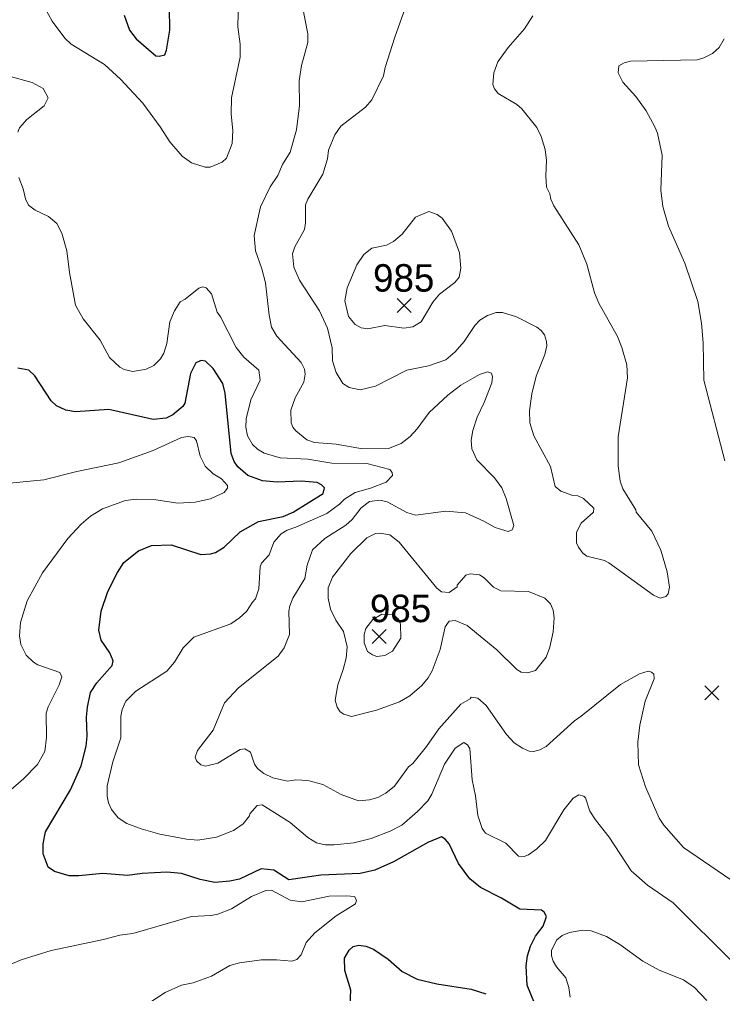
# Model space of a CAD drawing. Extents: x 265 to 291.4, y 7731.5 to 7759.6.
# Drawn here: x 266.059 to 268.107, y 7746.284 to 7749.121 of the extents above; entities that cross this region are included whole.
import ezdxf
from ezdxf.enums import TextEntityAlignment as Align

# ---------------------------------------------------------------- set-up
doc = ezdxf.new("R2010")
doc.units = 0
doc.header["$LTSCALE"] = 0.032
for name, color, linetype, lineweight in [('1', 7, 'Continuous', 25), ('2', 7, 'Continuous', 13), ('21', 7, 'Continuous', 25), ('61', 7, 'Continuous', 13)]:
    doc.layers.add(name, color=color, linetype=linetype, lineweight=lineweight)

msp = doc.modelspace()

# ---------------------------------------------------------------- linework, layer by layer
at = {"layer": '1'}
for points in [[(266.3641, 7749.133), (266.3792, 7749.0893), (266.3991, 7749.0646), (266.4564, 7749.0153), (266.466, 7749.0137), (266.4819, 7749.0177), (266.4874, 7749.0312), (266.497, 7749.0901), (266.4962, 7749.1553)], [(266.2321, 7746.6264), (266.2035, 7746.6264), (266.1605, 7746.6392), (266.1422, 7746.6519), (266.1279, 7746.6909), (266.1279, 7746.7195), (266.135, 7746.7545), (266.2074, 7746.877), (266.2384, 7746.947), (266.2528, 7747.0043), (266.256, 7747.033), (266.2544, 7747.0886), (266.2567, 7747.1173), (266.2663, 7747.1602), (266.2838, 7747.1889), (266.3291, 7747.239), (266.3323, 7747.2525), (266.322, 7747.2756), (266.2973, 7747.313), (266.2902, 7747.3416), (266.2973, 7747.3973), (266.3164, 7747.4546), (266.3442, 7747.5102), (266.3633, 7747.5389), (266.4055, 7747.5731), (266.4437, 7747.5882), (266.501, 7747.5906), (266.5869, 7747.5627), (266.6155, 7747.5643), (266.6298, 7747.5683), (266.6553, 7747.5842), (266.7022, 7747.6288), (266.7555, 7747.6582), (266.8271, 7747.6733), (266.8558, 7747.6852), (266.9432, 7747.7401), (266.9472, 7747.7568), (266.9385, 7747.7656), (266.9258, 7747.7719), (266.8796, 7747.7759), (266.8096, 7747.7727), (266.7667, 7747.7767), (266.7245, 7747.7926), (266.6951, 7747.8173), (266.6847, 7747.8332), (266.6752, 7747.8563), (266.6585, 7748.0321), (266.6513, 7748.0607), (266.6227, 7748.1037), (266.6004, 7748.1251), (266.5885, 7748.1275), (266.5726, 7748.1204), (266.5566, 7748.0894), (266.5407, 7748.0034), (266.5343, 7747.9931), (266.5058, 7747.9692), (266.4859, 7747.9597), (266.4485, 7747.9557), (266.3196, 7747.9843), (266.2226, 7747.978), (266.1939, 7747.9827), (266.1669, 7747.9955), (266.1509, 7748.0098), (266.104, 7748.083), (266.0865, 7748.0997), (266.0539, 7748.1052)], [(267.5892, 7746.1818), (267.5375, 7746.3075), (267.5343, 7746.3647), (267.5383, 7746.3934), (267.547, 7746.422), (267.5621, 7746.4507), (267.5844, 7746.4793), (267.5939, 7746.5079), (267.5868, 7746.5207), (267.5789, 7746.5262), (267.516, 7746.5294), (267.4627, 7746.5612), (267.4015, 7746.5922), (267.3704, 7746.6177), (267.3378, 7746.6623), (267.31, 7746.7195), (267.2988, 7746.7331), (267.2885, 7746.7402), (267.2487, 7746.7235), (267.1485, 7746.667), (267.0944, 7746.6431), (267.0515, 7746.6328), (266.9369, 7746.628), (266.8438, 7746.6145), (266.8001, 7746.6432), (266.7627, 7746.6471), (266.6998, 7746.6169), (266.6712, 7746.6105), (266.6283, 7746.6065), (266.5853, 7746.6153)], [(266.5853, 7746.6153), (266.5312, 7746.6328), (266.4883, 7746.6368), (266.4167, 7746.6336), (266.3737, 7746.6272), (266.3021, 7746.6336), (266.2321, 7746.6264)], [(267.022, 7746.2502), (267.0236, 7746.2932), (267.0069, 7746.3504), (267.0053, 7746.3862), (267.0188, 7746.4101), (267.0308, 7746.4204), (267.0475, 7746.4244), (267.0673, 7746.422), (267.0896, 7746.4125), (267.1326, 7746.3838), (267.174, 7746.348), (267.2169, 7746.3257), (267.2742, 7746.3114), (267.3744, 7746.2963), (267.4174, 7746.2828)]]:
    msp.add_lwpolyline(points, dxfattribs=at)
at = {"layer": '2'}
for points in [[(266.0905, 7749.2333), (266.1541, 7749.1163), (266.1907, 7749.0662), (266.2098, 7749.0487), (266.3069, 7748.9898), (266.353, 7748.9469), (266.4182, 7748.8769), (266.4691, 7748.8077), (266.497, 7748.7639), (266.5328, 7748.7226), (266.5598, 7748.7035), (266.5996, 7748.6907), (266.6139, 7748.6907), (266.6489, 7748.7051), (266.6617, 7748.717), (266.6784, 7748.7592), (266.6799, 7748.7973), (266.6752, 7748.8451), (266.676, 7748.8928), (266.7014, 7749.0105), (266.7014, 7749.0487), (266.6951, 7749.0996), (266.6982, 7749.2189)], [(266.9814, 7748.0926), (266.9703, 7748.126), (266.9695, 7748.1641), (266.956, 7748.2214), (266.9329, 7748.2723), (266.8748, 7748.3614), (266.8581, 7748.3996), (266.8542, 7748.4378), (266.8605, 7748.4585), (266.8892, 7748.5094), (266.8923, 7748.5285), (266.8923, 7748.581), (266.8987, 7748.5969), (266.9425, 7748.6701), (266.956, 7748.7146), (266.9592, 7748.7401), (266.9775, 7748.7846), (266.995, 7748.8101), (267.0666, 7748.8657), (267.0856, 7748.8864), (267.1191, 7748.9564), (267.1238, 7748.9811), (267.1517, 7749.0694), (267.2074, 7749.2253)], [(267.4349, 7748.0623), (267.4365, 7748.0798), (267.4333, 7748.0902), (267.4221, 7748.0941), (267.3983, 7748.0862), (267.3442, 7748.0559), (267.3068, 7748.0265), (267.2519, 7747.9756), (267.2177, 7747.9287), (267.197, 7747.9056), (267.1708, 7747.8857), (267.1342, 7747.8714), (267.0578, 7747.8706), (266.9815, 7747.8841), (266.9178, 7747.8889), (266.8955, 7747.8968), (266.8637, 7747.9223), (266.855, 7747.9334), (266.8502, 7747.9462), (266.8494, 7747.9828), (266.8621, 7748.0186), (266.8868, 7748.0639), (266.8915, 7748.0878), (266.8892, 7748.1021), (266.8796, 7748.1212), (266.8088, 7748.1983), (266.7929, 7748.2246), (266.7858, 7748.2596), (266.7754, 7748.3535), (266.7651, 7748.3948), (266.746, 7748.4473), (266.7428, 7748.4919), (266.7611, 7748.5746), (266.7889, 7748.6335), (266.8112, 7748.6661), (266.8255, 7748.6979), (266.8478, 7748.7345), (266.8661, 7748.7989), (266.8748, 7748.8705), (266.8733, 7748.9421), (266.8804, 7748.9867), (266.8987, 7749.0535), (266.8987, 7749.0789), (266.8828, 7749.1585)], [(267.5542, 7749.1314), (267.5295, 7749.0933), (267.4818, 7749.0392), (267.4524, 7748.9978), (267.4404, 7748.9652), (267.438, 7748.931), (267.442, 7748.9183), (267.4532, 7748.9055), (267.5073, 7748.8729), (267.5224, 7748.8602), (267.5653, 7748.8061), (267.5781, 7748.7798), (267.59, 7748.7417), (267.594, 7748.7098), (267.5916, 7748.6653), (267.594, 7748.6327), (267.6035, 7748.6128), (267.6067, 7748.5969), (267.6154, 7748.5778), (267.6878, 7748.4648), (267.7117, 7748.4076), (267.734, 7748.3248), (267.7467, 7748.2946), (267.8008, 7748.1975), (267.8135, 7748.1657), (267.8278, 7748.1148), (267.8294, 7748.0766), (267.8024, 7747.9048), (267.8024, 7747.8205), (267.8087, 7747.7759), (267.8167, 7747.7537), (267.8541, 7747.6924), (267.8549, 7747.686), (267.9002, 7747.6304), (267.9265, 7747.5747), (267.9456, 7747.5118), (267.9519, 7747.4673), (267.948, 7747.4482), (267.9416, 7747.4402), (267.9249, 7747.4355), (267.9058, 7747.4442), (267.7753, 7747.5381), (267.7626, 7747.5444), (267.7117, 7747.5572), (267.6998, 7747.5667), (267.687, 7747.5834), (267.6815, 7747.5962), (267.6815, 7747.6272), (267.695, 7747.6534), (267.7308, 7747.6852), (267.7316, 7747.6972)], [(268.111, 7749.0646), (268.0967, 7749.0392), (268.0776, 7749.0217), (268.0522, 7749.0089), (268.0331, 7749.0034), (267.839, 7748.9994), (267.8199, 7748.9946), (267.8048, 7748.9859), (267.8024, 7748.9652), (267.8167, 7748.9381), (267.8541, 7748.896), (267.8843, 7748.8546), (267.9098, 7748.8085), (267.9169, 7748.7894), (267.9312, 7748.7257), (267.9265, 7748.6239), (267.9328, 7748.5762), (267.9495, 7748.5189), (267.9965, 7748.4107), (268.0347, 7748.2994), (268.0458, 7748.2357), (268.0506, 7748.1785), (268.0522, 7748.0703), (268.1134, 7747.8348)], [(266.0539, 7748.7926), (266.0595, 7748.8053), (266.0802, 7748.8292), (266.1311, 7748.8689), (266.1422, 7748.8928), (266.1279, 7748.9198), (266.0961, 7748.9373), (266.0253, 7748.9564)], [(266.3514, 7748.1076), (266.3212, 7748.1363), (266.2941, 7748.1864), (266.2448, 7748.2492), (266.2225, 7748.289), (266.2043, 7748.3837), (266.1971, 7748.4473), (266.1828, 7748.4982), (266.1677, 7748.5261), (266.1438, 7748.5468), (266.1048, 7748.5658), (266.0857, 7748.5802), (266.0762, 7748.5985), (266.0698, 7748.6271), (266.0571, 7748.6605)], [(267.3871, 7746.8595), (267.3776, 7746.9057), (267.3704, 7746.9971), (267.3641, 7747.0075), (267.3528, 7747.0143), (267.3283, 7746.9979), (267.2965, 7746.9518), (267.2599, 7746.8643), (267.2479, 7746.8452), (267.2185, 7746.8142), (267.1724, 7746.7744), (267.139, 7746.7561), (267.0833, 7746.7354), (267.0324, 7746.7227), (266.9751, 7746.7163), (266.9496, 7746.7171), (266.9242, 7746.7227), (266.8987, 7746.7378), (266.8478, 7746.7816), (266.7659, 7746.8333), (266.7508, 7746.8317), (266.7301, 7746.807), (266.7293, 7746.8007), (266.7102, 7746.7776), (266.6823, 7746.7585), (266.633, 7746.7394), (266.5789, 7746.7307), (266.5455, 7746.733), (266.4676, 7746.7474), (266.4135, 7746.7633), (266.3721, 7746.7792), (266.3467, 7746.7951), (266.3268, 7746.8198), (266.318, 7746.8389), (266.314, 7746.858), (266.314, 7746.8882), (266.3307, 7746.9582), (266.3538, 7747.0282), (266.3546, 7747.0918), (266.3578, 7747.1109), (266.3689, 7747.1348), (266.3976, 7747.1642), (266.4882, 7747.2223), (266.5105, 7747.2485), (266.536, 7747.2907), (266.567, 7747.3217), (266.6744, 7747.3607), (266.6998, 7747.3774), (266.7197, 7747.3965), (266.7372, 7747.4235), (266.7468, 7747.4331), (266.7563, 7747.4625), (266.7603, 7747.5269), (266.7643, 7747.5373), (266.7858, 7747.5611), (266.8001, 7747.5985), (266.8216, 7747.6224), (266.8383, 7747.6335), (266.8637, 7747.6415), (266.9544, 7747.6821), (266.991, 7747.7091), (267.0053, 7747.7234), (267.0371, 7747.7433), (267.0817, 7747.756), (267.127, 7747.7735), (267.1453, 7747.7926), (267.1445, 7747.8014), (267.1373, 7747.8101), (267.0705, 7747.8276), (266.9687, 7747.8284), (266.8987, 7747.8396), (266.8184, 7747.8443), (266.7714, 7747.8579), (266.7524, 7747.869), (266.738, 7747.8825), (266.7229, 7747.908), (266.7181, 7747.9334), (266.7189, 7747.9573), (266.7325, 7748.013), (266.7603, 7748.0703), (266.7563, 7748.0989), (266.7126, 7748.1371), (266.6903, 7748.1649), (266.6442, 7748.2548), (266.6346, 7748.2683), (266.6179, 7748.3216), (266.6028, 7748.3391), (266.5933, 7748.3423), (266.5813, 7748.3383), (266.5415, 7748.3057), (266.5272, 7748.2986), (266.5105, 7748.2723), (266.497, 7748.2405), (266.4882, 7748.1769), (266.4795, 7748.149)], [(267.6051, 7747.8189), (267.5566, 7747.908), (267.5454, 7747.9454), (267.5447, 7747.9812), (267.551, 7748.0305), (267.5637, 7748.0814), (267.5892, 7748.145), (267.5948, 7748.1705), (267.594, 7748.1832), (267.5876, 7748.2023), (267.5788, 7748.215), (267.5661, 7748.2246), (267.5065, 7748.2548), (267.4659, 7748.2675), (267.4476, 7748.2675), (267.4221, 7748.2588), (267.3999, 7748.2445), (267.3855, 7748.2294), (267.3545, 7748.1832), (267.3283, 7748.1522), (267.3004, 7748.1291), (267.2503, 7748.1116), (267.1867, 7748.0989), (267.096, 7748.0528), (267.0515, 7748.0416), (267.0196, 7748.0488), (267.0005, 7748.0607), (266.9814, 7748.0926)], [(266.4795, 7748.149), (266.4699, 7748.1323), (266.4501, 7748.1132), (266.4278, 7748.1021), (266.3896, 7748.0957), (266.3642, 7748.1013), (266.3514, 7748.1076)], [(267.3911, 7747.838), (267.376, 7747.8706), (267.3744, 7747.8953), (267.3792, 7747.9239), (267.3919, 7747.9621), (267.4126, 7748.005), (267.4349, 7748.0623)], [(265.9887, 7747.7664), (266.1303, 7747.7799), (266.2257, 7747.8046), (266.3482, 7747.8292), (266.4485, 7747.865), (266.5312, 7747.9032), (266.5503, 7747.9064), (266.5678, 7747.9032), (266.5749, 7747.8937), (266.5853, 7747.8491), (266.5996, 7747.8197), (266.6227, 7747.7974), (266.6473, 7747.7823), (266.6648, 7747.7632), (266.6648, 7747.756), (266.6553, 7747.7425), (266.6155, 7747.7242), (266.571, 7747.7147), (266.5201, 7747.7123), (266.4564, 7747.7218), (266.3992, 7747.7234), (266.3673, 7747.7194), (266.3005, 7747.6956), (266.2655, 7747.6741), (266.2384, 7747.6503), (266.1995, 7747.6089), (266.1263, 7747.5086), (266.0817, 7747.4275), (266.0619, 7747.3639), (266.0587, 7747.3257), (266.0627, 7747.3002), (266.0786, 7747.2692), (266.1, 7747.2485), (266.1128, 7747.2414), (266.1764, 7747.2183), (266.1828, 7747.2056), (266.1748, 7747.1825), (266.1422, 7747.1189), (266.1366, 7747.0998), (266.1374, 7747.0298), (266.1327, 7746.9884), (266.1112, 7746.9502), (266.0706, 7746.9089), (266.0269, 7746.8707)], [(268.1492, 7746.6026), (267.9933, 7746.7092), (267.9352, 7746.7744), (267.9225, 7746.7943), (267.8819, 7746.8858), (267.862, 7746.9494), (267.8597, 7747.0155), (267.866, 7747.0648), (267.8811, 7747.1356), (267.9074, 7747.2), (267.9066, 7747.2135), (267.8994, 7747.2199), (267.8899, 7747.2223), (267.8644, 7747.2151), (267.8095, 7747.1833), (267.695, 7747.091), (267.6751, 7747.0783), (267.5932, 7747.0027), (267.5749, 7746.9932), (267.5558, 7746.9884), (267.5431, 7746.99), (267.524, 7746.9979), (267.4993, 7747.0139), (267.4778, 7747.0385), (267.4182, 7747.1221), (267.3935, 7747.1443), (267.3744, 7747.1467), (267.3712, 7747.1419), (267.3442, 7747.126), (267.2805, 7747.0544), (267.2447, 7747.0027), (267.2042, 7746.9534), (267.1922, 7746.9439), (267.1509, 7746.8874), (267.1262, 7746.8667), (267.1024, 7746.8548), (267.0785, 7746.8476), (267.0467, 7746.8452), (266.9958, 7746.8635), (266.9425, 7746.8929), (266.8987, 7746.9041), (266.8637, 7746.9057), (266.8399, 7746.9025), (266.7969, 7746.912), (266.7706, 7746.9248), (266.7523, 7746.9391), (266.7436, 7746.9518), (266.7317, 7746.9868), (266.715, 7746.9963), (266.7014, 7746.9948), (266.6362, 7746.9542), (266.6012, 7746.9454), (266.5869, 7746.9494), (266.5742, 7746.9614), (266.571, 7746.9725), (266.5773, 7746.9916), (266.6227, 7747.0505), (266.6561, 7747.13), (266.6967, 7747.1738), (266.8128, 7747.266), (266.8303, 7747.2907), (266.8454, 7747.3289), (266.8438, 7747.3973), (266.8462, 7747.4132), (266.855, 7747.4355), (266.89, 7747.4927), (266.8971, 7747.5309), (266.9122, 7747.5755), (266.948, 7747.6089), (267.0093, 7747.6479), (267.0276, 7747.6646), (267.0538, 7747.698), (267.0785, 7747.7163), (267.1087, 7747.7202), (267.1302, 7747.7155), (267.1867, 7747.6844), (267.2121, 7747.6773), (267.3012, 7747.6884), (267.3577, 7747.6837), (267.411, 7747.6598), (267.4444, 7747.6407), (267.4826, 7747.6296), (267.4937, 7747.6343), (267.4985, 7747.6471), (267.4762, 7747.7258), (267.4635, 7747.7568), (267.442, 7747.7855), (267.3911, 7747.838)], [(267.7316, 7747.6972), (267.7014, 7747.725), (267.6847, 7747.733), (267.6703, 7747.7346), (267.6353, 7747.7465), (267.6194, 7747.76), (267.6051, 7747.8189)], [(267.5287, 7746.6829), (267.5128, 7746.6837), (267.4754, 7746.7211), (267.4158, 7746.7505), (267.4062, 7746.7641), (267.3935, 7746.8023), (267.3871, 7746.8595)], [(268.2447, 7746.2685), (268.1993, 7746.2979), (268.1651, 7746.3361), (268.1389, 7746.3727), (267.9631, 7746.5477), (267.8883, 7746.5994), (267.8406, 7746.6408), (267.7761, 7746.7386), (267.7364, 7746.7895), (267.7204, 7746.815), (267.7077, 7746.8532), (267.7029, 7746.8587), (267.6878, 7746.8627), (267.6711, 7746.8524), (267.6441, 7746.8182), (267.5908, 7746.7291), (267.5661, 7746.7052), (267.5415, 7746.6877), (267.5287, 7746.6829)], [(266.676, 7746.5302), (266.7349, 7746.566), (266.7762, 7746.5835), (266.7929, 7746.5843), (266.8478, 7746.5557), (266.8812, 7746.5509), (266.9608, 7746.5668), (267.0117, 7746.5684), (267.0347, 7746.566), (267.0403, 7746.5557), (267.0379, 7746.5453), (266.9815, 7746.5103), (266.9194, 7746.4602), (266.8939, 7746.4324), (266.8796, 7746.3966), (266.8669, 7746.383), (266.8526, 7746.3775), (266.808, 7746.3822), (266.7635, 7746.3814), (266.6998, 7746.3727), (266.672, 7746.3655), (266.6179, 7746.3337), (266.5646, 7746.3146), (266.5312, 7746.3075), (266.4835, 7746.2868), (266.4103, 7746.2391)], [(266.3037, 7746.4411), (266.3514, 7746.4538), (266.3896, 7746.4586), (266.5598, 7746.5079), (266.6171, 7746.5111), (266.637, 7746.5151), (266.676, 7746.5302)], [(267.6624, 7746.2725), (267.6592, 7746.3011), (267.6504, 7746.3297), (267.6226, 7746.3616), (267.6131, 7746.3775), (267.6083, 7746.3934), (267.6083, 7746.4093), (267.6226, 7746.4387), (267.6393, 7746.4523), (267.6608, 7746.4618), (267.699, 7746.4681), (267.7244, 7746.4658), (267.769, 7746.4499), (267.8072, 7746.4268), (267.874, 7746.3775), (267.9217, 7746.352), (267.9933, 7746.3234), (268.0251, 7746.3011), (268.0609, 7746.2637)], [(265.8964, 7746.3106), (266.0635, 7746.3814), (266.151, 7746.4093), (266.3037, 7746.4411)]]:
    msp.add_lwpolyline(points, dxfattribs=at)
for points in [[(267.2825, 7748.3204), (267.3267, 7748.3543), (267.3394, 7748.3702), (267.3442, 7748.3964), (267.3402, 7748.441), (267.3171, 7748.5046), (267.2901, 7748.542), (267.2758, 7748.5531), (267.2511, 7748.5619), (267.2121, 7748.5452), (267.1731, 7748.4951), (267.1485, 7748.4736), (267.1278, 7748.4632), (267.0849, 7748.4545), (267.0618, 7748.4362), (267.0411, 7748.406), (267.0133, 7748.3391), (267.0069, 7748.3017), (267.0172, 7748.2556), (267.0371, 7748.2325), (267.0546, 7748.2222), (267.0737, 7748.2198), (267.123, 7748.2294), (267.1787, 7748.2214), (267.2042, 7748.2254), (267.2288, 7748.2405), (267.263, 7748.2978)], [(267.0029, 7747.3376), (266.9799, 7747.371), (266.9647, 7747.4029), (266.9576, 7747.4355), (266.9576, 7747.4657), (266.9703, 7747.4959), (267.0236, 7747.5651), (267.0705, 7747.6105), (267.096, 7747.6232), (267.1087, 7747.6248), (267.1381, 7747.6192), (267.1644, 7747.5985), (267.2742, 7747.4641), (267.2885, 7747.4538), (267.31, 7747.4514), (267.3338, 7747.4681), (267.3338, 7747.4728), (267.3585, 7747.5023), (267.3712, 7747.5063), (267.3991, 7747.5031), (267.4126, 7747.4943), (267.4396, 7747.4673), (267.4611, 7747.4561), (267.5415, 7747.4546), (267.5892, 7747.4355), (267.6051, 7747.4188), (267.6131, 7747.4005), (267.6162, 7747.3782), (267.6138, 7747.3368), (267.6035, 7747.2923), (267.5932, 7747.2636), (267.5621, 7747.2247), (267.5383, 7747.2175), (267.52, 7747.2199), (267.5073, 7747.2278), (267.4492, 7747.2851), (267.3633, 7747.3551), (267.3283, 7747.3702), (267.31, 7747.3679), (267.2988, 7747.3512), (267.2845, 7747.2859), (267.2607, 7747.2239), (267.2495, 7747.2032), (267.2312, 7747.1809), (267.1962, 7747.1507), (267.166, 7747.1332), (267.0992, 7747.1085), (267.026, 7747.0902), (267.0037, 7747.0974), (266.9934, 7747.1045), (266.9838, 7747.1173), (266.9783, 7747.138), (266.9862, 7747.1825), (267.0021, 7747.2271), (267.0101, 7747.2605), (267.0133, 7747.2939)], [(267.1228, 7747.2684), (267.0996, 7747.2657), (267.087, 7747.2697), (267.0721, 7747.2803), (267.0626, 7747.305), (267.0626, 7747.3289), (267.0681, 7747.3464), (267.088, 7747.3726), (267.1145, 7747.3889), (267.1483, 7747.3869), (267.1629, 7747.3743), (267.1682, 7747.3597), (267.1692, 7747.3185), (267.1453, 7747.2811)]]:
    msp.add_lwpolyline(points, close=True, dxfattribs=at)
at = {"layer": '21'}
for p, q in [((267.1586, 7748.3081), (267.1998, 7748.2669)), ((267.1998, 7748.3081), (267.1586, 7748.2669)), ((267.0861, 7747.3442), (267.1273, 7747.303)), ((267.1273, 7747.3442), (267.0861, 7747.303)), ((268.0547, 7747.1801), (268.0959, 7747.1389)), ((268.0959, 7747.1801), (268.0547, 7747.1389))]:
    msp.add_line(p, q, dxfattribs=at)

# ---------------------------------------------------------------- texts
at = {"layer": '61'}
for p in [(267.178, 7748.328), (267.1689, 7747.3653)]:
    msp.add_text('985', height=0.08, dxfattribs=at).set_placement(p, align=Align.CENTER)

doc.saveas('drawing.dxf')
